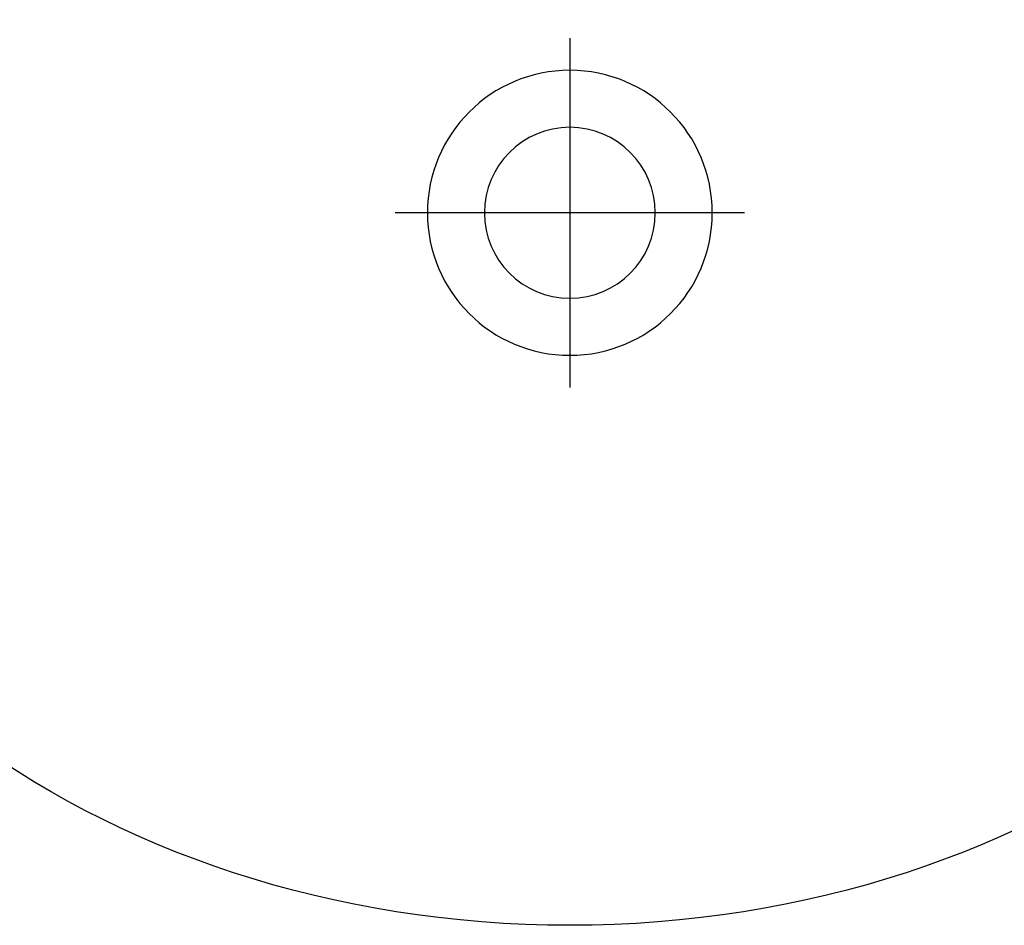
# Model space of a CAD drawing. Header units: millimetres. Extents: x 7483 to 13091, y 8111 to 13871.
# Tile 594 of 656: x 11587 to 11614, y 9644 to 9670. Entities that reach past the tile are written whole.
import ezdxf

# ---------------------------------------------------------------- set-up
doc = ezdxf.new("R2010")
doc.units = ezdxf.units.MM
doc.layers.add('Wyposazenie Wew - Urzadzenia Sanitarne', color=6, linetype='Continuous')

# ---------------------------------------------------------------- blocks, each defined once
blk = doc.blocks.new('*U676')
at = {"color": 9, "true_color": 0xb8b8b8}
for points in [[(0, -25.1), (0, -34.9)], [(-4.9, -30), (4.9, -30)]]:
    blk.add_lwpolyline(points, dxfattribs=at)
for radius in [4, 2.4]:
    blk.add_circle((0, -30), radius)
blk.add_ellipse((0, -30), major_axis=(-25, 0), ratio=0.8, start_param=4.807479, end_param=10.900484)

msp = doc.modelspace()

# ---------------------------------------------------------------- block references
at = {"layer": 'Wyposazenie Wew - Urzadzenia Sanitarne', "xscale": -1}
msp.add_blockref('*U676', (11602.1975, 9694.4116), dxfattribs=at)

doc.saveas('drawing.dxf')
